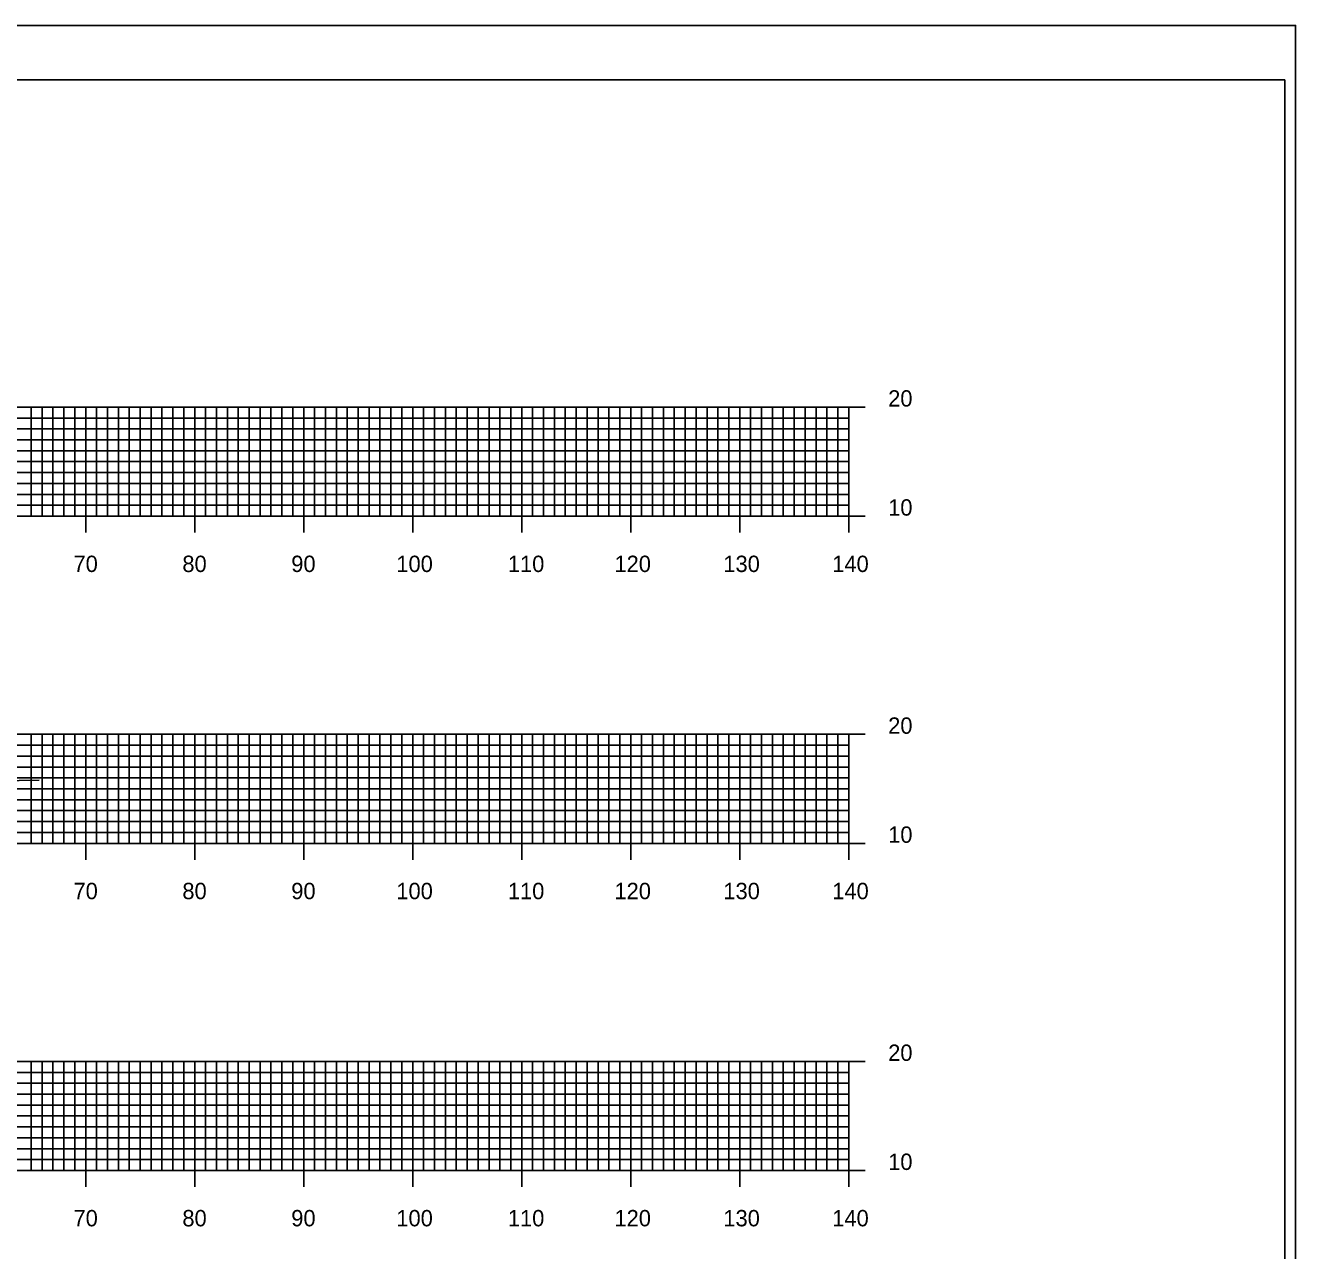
# Model space of a CAD drawing. Extents: x 40011 to 50684, y 49949 to 72236.
# Drawn here: x 41717.1 to 41833.6, y 71313.6 to 71426 of the extents above; entities that cross this region are included whole.
import ezdxf

# ---------------------------------------------------------------- set-up
doc = ezdxf.new("R2010")
doc.units = 0
for name, color, linetype in [('1', 7, 'Continuous'), ('41', 7, 'Continuous'), ('51', 7, 'Continuous'), ('52', 7, 'Continuous'), ('53', 7, 'Continuous'), ('54', 7, 'Continuous'), ('55', 7, 'Continuous'), ('57', 7, 'Continuous')]:
    doc.layers.add(name, color=color, linetype=linetype)

msp = doc.modelspace()

# ---------------------------------------------------------------- linework, layer by layer
at = {"layer": '1'}
for p, q in [((41833.61, 71425.98), (41484.22, 71425.98)), ((41832.61, 71420.98), (41502.61, 71420.98)), ((41832.61, 71210.98), (41832.61, 71420.98))]:
    msp.add_line(p, q, dxfattribs=at)
at = {"layer": '41'}
for points in [[(41484.22, 71425.98), (41833.61, 71425.98), (41833.61, 71205.98), (41484.22, 71205.98)], [(41502.61, 71420.98), (41832.61, 71420.98), (41832.61, 71210.98), (41502.61, 71210.98)]]:
    msp.add_lwpolyline(points, close=True, dxfattribs=at)
at = {"layer": '51'}
for p, q in [((41792.61, 71380.98), (41792.61, 71390.98)), ((41794.11, 71390.98), (41792.61, 71390.98)), ((41794.11, 71380.98), (41792.61, 71380.98)), ((41792.61, 71350.98), (41792.61, 71360.98)), ((41794.11, 71360.98), (41792.61, 71360.98)), ((41794.11, 71350.98), (41792.61, 71350.98)), ((41792.61, 71320.98), (41792.61, 71330.98)), ((41794.11, 71330.98), (41792.61, 71330.98)), ((41794.11, 71320.98), (41792.61, 71320.98))]:
    msp.add_line(p, q, dxfattribs=at)
at = {"layer": '52'}
for p, q in [((41512.61, 71380.98), (41792.61, 71380.98)), ((41722.61, 71379.48), (41722.61, 71380.98)), ((41732.61, 71379.48), (41732.61, 71380.98)), ((41742.61, 71379.48), (41742.61, 71380.98)), ((41752.61, 71379.48), (41752.61, 71380.98)), ((41762.61, 71379.48), (41762.61, 71380.98)), ((41772.61, 71379.48), (41772.61, 71380.98)), ((41782.61, 71379.48), (41782.61, 71380.98)), ((41792.61, 71379.48), (41792.61, 71380.98)), ((41512.61, 71350.98), (41792.61, 71350.98)), ((41722.61, 71349.48), (41722.61, 71350.98)), ((41732.61, 71349.48), (41732.61, 71350.98)), ((41742.61, 71349.48), (41742.61, 71350.98)), ((41752.61, 71349.48), (41752.61, 71350.98)), ((41762.61, 71349.48), (41762.61, 71350.98)), ((41772.61, 71349.48), (41772.61, 71350.98)), ((41782.61, 71349.48), (41782.61, 71350.98)), ((41792.61, 71349.48), (41792.61, 71350.98)), ((41512.61, 71320.98), (41792.61, 71320.98)), ((41722.61, 71319.48), (41722.61, 71320.98)), ((41732.61, 71319.48), (41732.61, 71320.98)), ((41742.61, 71319.48), (41742.61, 71320.98)), ((41752.61, 71319.48), (41752.61, 71320.98)), ((41762.61, 71319.48), (41762.61, 71320.98)), ((41772.61, 71319.48), (41772.61, 71320.98)), ((41782.61, 71319.48), (41782.61, 71320.98)), ((41792.61, 71319.48), (41792.61, 71320.98))]:
    msp.add_line(p, q, dxfattribs=at)
at = {"layer": '53'}
for p, q in [((41512.61, 71389.98), (41792.61, 71389.98)), ((41512.61, 71388.98), (41792.61, 71388.98)), ((41512.61, 71387.98), (41792.61, 71387.98)), ((41512.61, 71386.98), (41792.61, 71386.98)), ((41512.61, 71385.98), (41792.61, 71385.98)), ((41512.61, 71384.98), (41792.61, 71384.98)), ((41512.61, 71383.98), (41792.61, 71383.98)), ((41512.61, 71382.98), (41792.61, 71382.98)), ((41512.61, 71381.98), (41792.61, 71381.98)), ((41512.61, 71359.98), (41792.61, 71359.98)), ((41512.61, 71358.98), (41792.61, 71358.98)), ((41512.61, 71357.98), (41792.61, 71357.98)), ((41512.61, 71356.98), (41792.61, 71356.98)), ((41512.61, 71355.98), (41792.61, 71355.98)), ((41512.61, 71354.98), (41792.61, 71354.98)), ((41512.61, 71353.98), (41792.61, 71353.98)), ((41512.61, 71352.98), (41792.61, 71352.98)), ((41512.61, 71351.98), (41792.61, 71351.98)), ((41512.61, 71329.98), (41792.61, 71329.98)), ((41512.61, 71328.98), (41792.61, 71328.98)), ((41512.61, 71327.98), (41792.61, 71327.98)), ((41512.61, 71326.98), (41792.61, 71326.98)), ((41512.61, 71325.98), (41792.61, 71325.98)), ((41512.61, 71324.98), (41792.61, 71324.98)), ((41512.61, 71323.98), (41792.61, 71323.98)), ((41512.61, 71322.98), (41792.61, 71322.98)), ((41512.61, 71321.98), (41792.61, 71321.98))]:
    msp.add_line(p, q, dxfattribs=at)
at = {"layer": '54'}
for p, q in [((41717.61, 71380.98), (41717.61, 71390.98)), ((41718.61, 71380.98), (41718.61, 71390.98)), ((41719.61, 71380.98), (41719.61, 71390.98)), ((41720.61, 71380.98), (41720.61, 71390.98)), ((41721.61, 71380.98), (41721.61, 71390.98)), ((41723.61, 71380.98), (41723.61, 71390.98)), ((41724.61, 71380.98), (41724.61, 71390.98)), ((41725.61, 71380.98), (41725.61, 71390.98)), ((41726.61, 71380.98), (41726.61, 71390.98)), ((41727.61, 71380.98), (41727.61, 71390.98)), ((41728.61, 71380.98), (41728.61, 71390.98)), ((41729.61, 71380.98), (41729.61, 71390.98)), ((41730.61, 71380.98), (41730.61, 71390.98)), ((41731.61, 71380.98), (41731.61, 71390.98)), ((41733.61, 71380.98), (41733.61, 71390.98)), ((41734.61, 71380.98), (41734.61, 71390.98)), ((41735.61, 71380.98), (41735.61, 71390.98)), ((41736.61, 71380.98), (41736.61, 71390.98)), ((41737.61, 71380.98), (41737.61, 71390.98)), ((41738.61, 71380.98), (41738.61, 71390.98)), ((41739.61, 71380.98), (41739.61, 71390.98)), ((41740.61, 71380.98), (41740.61, 71390.98)), ((41741.61, 71380.98), (41741.61, 71390.98)), ((41743.61, 71380.98), (41743.61, 71390.98)), ((41744.61, 71380.98), (41744.61, 71390.98)), ((41745.61, 71380.98), (41745.61, 71390.98)), ((41746.61, 71380.98), (41746.61, 71390.98)), ((41747.61, 71380.98), (41747.61, 71390.98)), ((41748.61, 71380.98), (41748.61, 71390.98)), ((41749.61, 71380.98), (41749.61, 71390.98)), ((41750.61, 71380.98), (41750.61, 71390.98)), ((41751.61, 71380.98), (41751.61, 71390.98)), ((41753.61, 71380.98), (41753.61, 71390.98)), ((41754.61, 71380.98), (41754.61, 71390.98)), ((41755.61, 71380.98), (41755.61, 71390.98)), ((41756.61, 71380.98), (41756.61, 71390.98)), ((41757.61, 71380.98), (41757.61, 71390.98)), ((41758.61, 71380.98), (41758.61, 71390.98)), ((41759.61, 71380.98), (41759.61, 71390.98)), ((41760.61, 71380.98), (41760.61, 71390.98)), ((41761.61, 71380.98), (41761.61, 71390.98)), ((41763.61, 71380.98), (41763.61, 71390.98)), ((41764.61, 71380.98), (41764.61, 71390.98)), ((41765.61, 71380.98), (41765.61, 71390.98)), ((41766.61, 71380.98), (41766.61, 71390.98)), ((41767.61, 71380.98), (41767.61, 71390.98)), ((41768.61, 71380.98), (41768.61, 71390.98)), ((41769.61, 71380.98), (41769.61, 71390.98)), ((41770.61, 71380.98), (41770.61, 71390.98)), ((41771.61, 71380.98), (41771.61, 71390.98)), ((41773.61, 71380.98), (41773.61, 71390.98)), ((41774.61, 71380.98), (41774.61, 71390.98)), ((41775.61, 71380.98), (41775.61, 71390.98)), ((41776.61, 71380.98), (41776.61, 71390.98)), ((41777.61, 71380.98), (41777.61, 71390.98)), ((41778.61, 71380.98), (41778.61, 71390.98)), ((41779.61, 71380.98), (41779.61, 71390.98)), ((41780.61, 71380.98), (41780.61, 71390.98)), ((41781.61, 71380.98), (41781.61, 71390.98)), ((41783.61, 71380.98), (41783.61, 71390.98)), ((41784.61, 71380.98), (41784.61, 71390.98)), ((41785.61, 71380.98), (41785.61, 71390.98)), ((41786.61, 71380.98), (41786.61, 71390.98)), ((41787.61, 71380.98), (41787.61, 71390.98)), ((41788.61, 71380.98), (41788.61, 71390.98)), ((41789.61, 71380.98), (41789.61, 71390.98)), ((41790.61, 71380.98), (41790.61, 71390.98)), ((41791.61, 71380.98), (41791.61, 71390.98)), ((41717.61, 71350.98), (41717.61, 71360.98)), ((41718.61, 71350.98), (41718.61, 71360.98)), ((41719.61, 71350.98), (41719.61, 71360.98)), ((41720.61, 71350.98), (41720.61, 71360.98)), ((41721.61, 71350.98), (41721.61, 71360.98)), ((41723.61, 71350.98), (41723.61, 71360.98)), ((41724.61, 71350.98), (41724.61, 71360.98)), ((41725.61, 71350.98), (41725.61, 71360.98)), ((41726.61, 71350.98), (41726.61, 71360.98)), ((41727.61, 71350.98), (41727.61, 71360.98)), ((41728.61, 71350.98), (41728.61, 71360.98)), ((41729.61, 71350.98), (41729.61, 71360.98)), ((41730.61, 71350.98), (41730.61, 71360.98)), ((41731.61, 71350.98), (41731.61, 71360.98)), ((41733.61, 71350.98), (41733.61, 71360.98)), ((41734.61, 71350.98), (41734.61, 71360.98)), ((41735.61, 71350.98), (41735.61, 71360.98)), ((41736.61, 71350.98), (41736.61, 71360.98)), ((41737.61, 71350.98), (41737.61, 71360.98)), ((41738.61, 71350.98), (41738.61, 71360.98)), ((41739.61, 71350.98), (41739.61, 71360.98)), ((41740.61, 71350.98), (41740.61, 71360.98)), ((41741.61, 71350.98), (41741.61, 71360.98)), ((41743.61, 71350.98), (41743.61, 71360.98)), ((41744.61, 71350.98), (41744.61, 71360.98)), ((41745.61, 71350.98), (41745.61, 71360.98)), ((41746.61, 71350.98), (41746.61, 71360.98)), ((41747.61, 71350.98), (41747.61, 71360.98)), ((41748.61, 71350.98), (41748.61, 71360.98)), ((41749.61, 71350.98), (41749.61, 71360.98)), ((41750.61, 71350.98), (41750.61, 71360.98)), ((41751.61, 71350.98), (41751.61, 71360.98)), ((41753.61, 71350.98), (41753.61, 71360.98)), ((41754.61, 71350.98), (41754.61, 71360.98)), ((41755.61, 71350.98), (41755.61, 71360.98)), ((41756.61, 71350.98), (41756.61, 71360.98)), ((41757.61, 71350.98), (41757.61, 71360.98)), ((41758.61, 71350.98), (41758.61, 71360.98)), ((41759.61, 71350.98), (41759.61, 71360.98)), ((41760.61, 71350.98), (41760.61, 71360.98)), ((41761.61, 71350.98), (41761.61, 71360.98)), ((41763.61, 71350.98), (41763.61, 71360.98)), ((41764.61, 71350.98), (41764.61, 71360.98)), ((41765.61, 71350.98), (41765.61, 71360.98)), ((41766.61, 71350.98), (41766.61, 71360.98)), ((41767.61, 71350.98), (41767.61, 71360.98)), ((41768.61, 71350.98), (41768.61, 71360.98)), ((41769.61, 71350.98), (41769.61, 71360.98)), ((41770.61, 71350.98), (41770.61, 71360.98)), ((41771.61, 71350.98), (41771.61, 71360.98)), ((41773.61, 71350.98), (41773.61, 71360.98)), ((41774.61, 71350.98), (41774.61, 71360.98)), ((41775.61, 71350.98), (41775.61, 71360.98)), ((41776.61, 71350.98), (41776.61, 71360.98)), ((41777.61, 71350.98), (41777.61, 71360.98)), ((41778.61, 71350.98), (41778.61, 71360.98)), ((41779.61, 71350.98), (41779.61, 71360.98)), ((41780.61, 71350.98), (41780.61, 71360.98)), ((41781.61, 71350.98), (41781.61, 71360.98)), ((41783.61, 71350.98), (41783.61, 71360.98)), ((41784.61, 71350.98), (41784.61, 71360.98)), ((41785.61, 71350.98), (41785.61, 71360.98)), ((41786.61, 71350.98), (41786.61, 71360.98)), ((41787.61, 71350.98), (41787.61, 71360.98)), ((41788.61, 71350.98), (41788.61, 71360.98)), ((41789.61, 71350.98), (41789.61, 71360.98)), ((41790.61, 71350.98), (41790.61, 71360.98)), ((41791.61, 71350.98), (41791.61, 71360.98)), ((41717.61, 71320.98), (41717.61, 71330.98)), ((41718.61, 71320.98), (41718.61, 71330.98)), ((41719.61, 71320.98), (41719.61, 71330.98)), ((41720.61, 71320.98), (41720.61, 71330.98)), ((41721.61, 71320.98), (41721.61, 71330.98)), ((41723.61, 71320.98), (41723.61, 71330.98)), ((41724.61, 71320.98), (41724.61, 71330.98)), ((41725.61, 71320.98), (41725.61, 71330.98)), ((41726.61, 71320.98), (41726.61, 71330.98)), ((41727.61, 71320.98), (41727.61, 71330.98)), ((41728.61, 71320.98), (41728.61, 71330.98)), ((41729.61, 71320.98), (41729.61, 71330.98)), ((41730.61, 71320.98), (41730.61, 71330.98)), ((41731.61, 71320.98), (41731.61, 71330.98)), ((41733.61, 71320.98), (41733.61, 71330.98)), ((41734.61, 71320.98), (41734.61, 71330.98)), ((41735.61, 71320.98), (41735.61, 71330.98)), ((41736.61, 71320.98), (41736.61, 71330.98)), ((41737.61, 71320.98), (41737.61, 71330.98)), ((41738.61, 71320.98), (41738.61, 71330.98)), ((41739.61, 71320.98), (41739.61, 71330.98)), ((41740.61, 71320.98), (41740.61, 71330.98)), ((41741.61, 71320.98), (41741.61, 71330.98)), ((41743.61, 71320.98), (41743.61, 71330.98)), ((41744.61, 71320.98), (41744.61, 71330.98)), ((41745.61, 71320.98), (41745.61, 71330.98)), ((41746.61, 71320.98), (41746.61, 71330.98)), ((41747.61, 71320.98), (41747.61, 71330.98)), ((41748.61, 71320.98), (41748.61, 71330.98)), ((41749.61, 71320.98), (41749.61, 71330.98)), ((41750.61, 71320.98), (41750.61, 71330.98)), ((41751.61, 71320.98), (41751.61, 71330.98)), ((41753.61, 71320.98), (41753.61, 71330.98)), ((41754.61, 71320.98), (41754.61, 71330.98)), ((41755.61, 71320.98), (41755.61, 71330.98)), ((41756.61, 71320.98), (41756.61, 71330.98)), ((41757.61, 71320.98), (41757.61, 71330.98)), ((41758.61, 71320.98), (41758.61, 71330.98)), ((41759.61, 71320.98), (41759.61, 71330.98)), ((41760.61, 71320.98), (41760.61, 71330.98)), ((41761.61, 71320.98), (41761.61, 71330.98)), ((41763.61, 71320.98), (41763.61, 71330.98)), ((41764.61, 71320.98), (41764.61, 71330.98)), ((41765.61, 71320.98), (41765.61, 71330.98)), ((41766.61, 71320.98), (41766.61, 71330.98)), ((41767.61, 71320.98), (41767.61, 71330.98)), ((41768.61, 71320.98), (41768.61, 71330.98)), ((41769.61, 71320.98), (41769.61, 71330.98)), ((41770.61, 71320.98), (41770.61, 71330.98)), ((41771.61, 71320.98), (41771.61, 71330.98)), ((41773.61, 71320.98), (41773.61, 71330.98)), ((41774.61, 71320.98), (41774.61, 71330.98)), ((41775.61, 71320.98), (41775.61, 71330.98)), ((41776.61, 71320.98), (41776.61, 71330.98)), ((41777.61, 71320.98), (41777.61, 71330.98)), ((41778.61, 71320.98), (41778.61, 71330.98)), ((41779.61, 71320.98), (41779.61, 71330.98)), ((41780.61, 71320.98), (41780.61, 71330.98)), ((41781.61, 71320.98), (41781.61, 71330.98)), ((41783.61, 71320.98), (41783.61, 71330.98)), ((41784.61, 71320.98), (41784.61, 71330.98)), ((41785.61, 71320.98), (41785.61, 71330.98)), ((41786.61, 71320.98), (41786.61, 71330.98)), ((41787.61, 71320.98), (41787.61, 71330.98)), ((41788.61, 71320.98), (41788.61, 71330.98)), ((41789.61, 71320.98), (41789.61, 71330.98)), ((41790.61, 71320.98), (41790.61, 71330.98)), ((41791.61, 71320.98), (41791.61, 71330.98))]:
    msp.add_line(p, q, dxfattribs=at)
at = {"layer": '55'}
for p, q in [((41512.61, 71390.98), (41792.61, 71390.98)), ((41722.61, 71380.98), (41722.61, 71390.98)), ((41732.61, 71380.98), (41732.61, 71390.98)), ((41742.61, 71380.98), (41742.61, 71390.98)), ((41752.61, 71380.98), (41752.61, 71390.98)), ((41762.61, 71380.98), (41762.61, 71390.98)), ((41772.61, 71380.98), (41772.61, 71390.98)), ((41782.61, 71380.98), (41782.61, 71390.98)), ((41792.61, 71380.98), (41792.61, 71390.98)), ((41512.61, 71380.98), (41792.61, 71380.98)), ((41512.61, 71360.98), (41792.61, 71360.98)), ((41722.61, 71350.98), (41722.61, 71360.98)), ((41732.61, 71350.98), (41732.61, 71360.98)), ((41742.61, 71350.98), (41742.61, 71360.98)), ((41752.61, 71350.98), (41752.61, 71360.98)), ((41762.61, 71350.98), (41762.61, 71360.98)), ((41772.61, 71350.98), (41772.61, 71360.98)), ((41782.61, 71350.98), (41782.61, 71360.98)), ((41792.61, 71350.98), (41792.61, 71360.98)), ((41512.61, 71350.98), (41792.61, 71350.98)), ((41512.61, 71330.98), (41792.61, 71330.98)), ((41722.61, 71320.98), (41722.61, 71330.98)), ((41732.61, 71320.98), (41732.61, 71330.98)), ((41742.61, 71320.98), (41742.61, 71330.98)), ((41752.61, 71320.98), (41752.61, 71330.98)), ((41762.61, 71320.98), (41762.61, 71330.98)), ((41772.61, 71320.98), (41772.61, 71330.98)), ((41782.61, 71320.98), (41782.61, 71330.98)), ((41792.61, 71320.98), (41792.61, 71330.98)), ((41512.61, 71320.98), (41792.61, 71320.98))]:
    msp.add_line(p, q, dxfattribs=at)
at = {"layer": '57'}
for points in [[(41701.56, 71385.84), (41718.46, 71386)], [(41582.31, 71355.99), (41596.65, 71355.69), (41606.24, 71355.5), (41612.84, 71355.37), (41620.83, 71355.16), (41628.6, 71354.93), (41631.91, 71354.82), (41632.11, 71354.8), (41632.59, 71354.75), (41649.23, 71354.94), (41650.45, 71354.96), (41651.02, 71354.96), (41652.45, 71354.98), (41671.9, 71354.6), (41672.15, 71354.59), (41672.19, 71354.6), (41676.93, 71355.49), (41677.05, 71355.49), (41693.4, 71356.29), (41695.18, 71356.31), (41705.51, 71356.55), (41718.35, 71356.78)], [(41716.33, 71325.95), (41718.1, 71325.98)]]:
    msp.add_lwpolyline(points, dxfattribs=at)

# ---------------------------------------------------------------- texts
at = {"layer": '51'}
for s, p in [('20', (41796.23, 71391.03)), ('10', (41796.23, 71381.03)), ('20', (41796.23, 71361.03)), ('10', (41796.23, 71351.03)), ('20', (41796.23, 71331.03)), ('10', (41796.23, 71321.03))]:
    msp.add_text(s, height=1.5, dxfattribs=at).set_placement(p)
at = {"layer": '52'}
for s, p in [('70', (41721.49, 71375.86)), ('80', (41731.48, 71375.86)), ('90', (41741.47, 71375.86)), ('100', (41751.11, 71375.86)), ('110', (41761.34, 71375.86)), ('120', (41771.12, 71375.86)), ('130', (41781.11, 71375.86)), ('140', (41791.1, 71375.86)), ('70', (41721.49, 71345.86)), ('80', (41731.48, 71345.86)), ('90', (41741.47, 71345.86)), ('100', (41751.11, 71345.86)), ('110', (41761.34, 71345.86)), ('120', (41771.12, 71345.86)), ('130', (41781.11, 71345.86)), ('140', (41791.1, 71345.86)), ('70', (41721.49, 71315.86)), ('80', (41731.48, 71315.86)), ('90', (41741.47, 71315.86)), ('100', (41751.11, 71315.86)), ('110', (41761.34, 71315.86)), ('120', (41771.12, 71315.86)), ('130', (41781.11, 71315.86)), ('140', (41791.1, 71315.86))]:
    msp.add_text(s, height=1.5, dxfattribs=at).set_placement(p)

doc.saveas('drawing.dxf')
